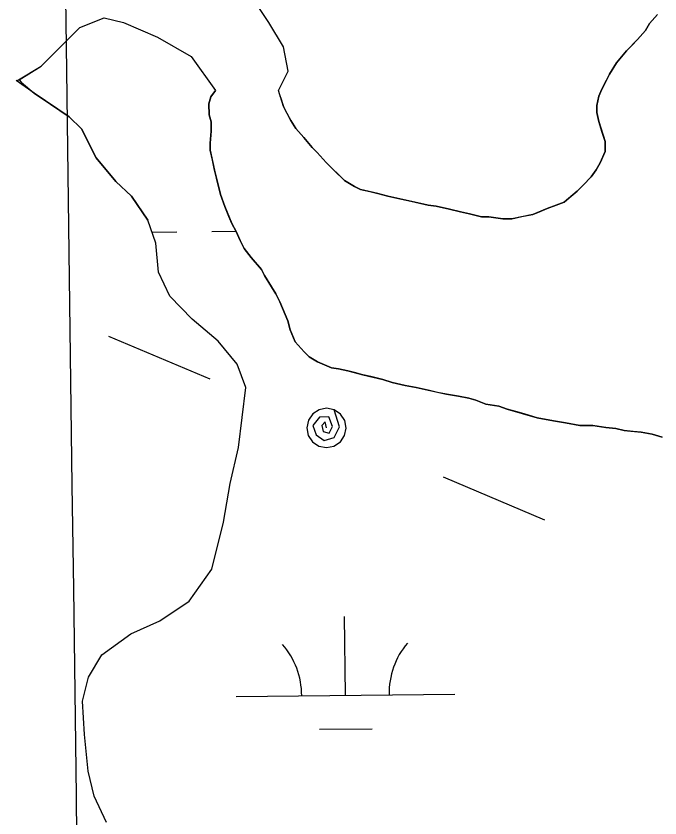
# Model space of a CAD drawing. Extents: x 3734862 to 3772949, y 391520 to 417239.
# Drawn here: x 3757359 to 3757653.3, y 413462.4 to 413829 of the extents above; entities that cross this region are included whole.
import ezdxf

# ---------------------------------------------------------------- set-up
doc = ezdxf.new("R2010")
doc.units = 0
for name, color, linetype in [('V-GRID-MAJR', 7, 'Continuous'), ('V-TOPO-SHOR', 7, 'Continuous'), ('V-UTIL-LINE', 7, 'Continuous'), ('V-WETL-SWMP', 7, 'Continuous')]:
    doc.layers.add(name, color=color, linetype=linetype)

msp = doc.modelspace()

# ---------------------------------------------------------------- linework, layer by layer
at = {"layer": 'V-GRID-MAJR'}
msp.add_spline([(3757600.991, 397094.195), (3757521.699, 403151.107), (3757442.364, 409211.393), (3757363.028, 415271.68200000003), (3757362.984, 415275.05)], degree=3, dxfattribs=at)
at = {"layer": 'V-TOPO-SHOR'}
for p, q in [((3757474.5110469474, 413826.05497864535), (3757465.6560470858, 413839.3469785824)), ((3757388.1750477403, 413823.8399782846), (3757399.2440476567, 413828.270978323)), ((3757399.2440476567, 413828.270978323), (3757408.0990475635, 413826.05497836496)), ((3757408.0990475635, 413826.05497836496), (3757423.5950473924, 413819.40897844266)), ((3757481.153046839, 413814.9789786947), (3757474.5110469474, 413826.05497864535)), ((3757370.4650478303, 413806.1169782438), (3757388.1750477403, 413823.8399782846)), ((3757423.5950473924, 413819.40897844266), (3757439.091047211, 413810.54797852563)), ((3757483.367046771, 413803.90197872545), (3757481.153046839, 413814.9789786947)), ((3757439.091047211, 413810.54797852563), (3757450.160047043, 413795.04097860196)), ((3757360.3861638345, 413799.90940514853), (3757370.4650478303, 413806.1169782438)), ((3757478.939046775, 413795.04097872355), (3757483.367046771, 413803.90197872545)), ((3757479.901740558, 413791.98643881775), (3757478.939046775, 413795.04097872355))]:
    msp.add_line(p, q, dxfattribs=at)
for points in [[(3757638.051, 413813.14), (3757640.339, 413815.45900000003), (3757643.0810000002, 413818.238), (3757646.739, 413822.403), (3757648.558, 413825.637), (3757652.213, 413829.805)], [(3757479.901740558, 413791.98643881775), (3757481.242, 413787.735), (3757483.108, 413784.065), (3757484.507, 413781.31), (3757486.8310000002, 413777.642), (3757490.54, 413773.52400000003), (3757494.253, 413768.945), (3757496.569, 413766.659), (3757500.741, 413762.082), (3757504.448, 413758.424), (3757509.0810000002, 413753.849), (3757513.701, 413751.117), (3757516.472, 413749.755), (3757520.6210000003, 413748.86), (3757524.309, 413747.963), (3757528.9220000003, 413746.61100000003), (3757533.071, 413745.718), (3757537.218, 413744.82300000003), (3757541.367, 413743.93), (3757547.36, 413742.587), (3757551.046, 413742.151), (3757557.039, 413740.80700000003), (3757562.111, 413739.45900000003), (3757566.259, 413738.567), (3757571.792, 413737.221), (3757575.014, 413737.241), (3757578.239, 413736.80100000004), (3757581.465, 413736.363), (3757585.606, 413736.39), (3757590.2060000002, 413737.34), (3757595.262, 413738.292), (3757598.4760000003, 413739.695), (3757601.6890000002, 413741.096), (3757605.824, 413742.503), (3757609.4960000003, 413743.908), (3757612.701, 413746.691), (3757615.448, 413749.009), (3757618.1920000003, 413751.788), (3757621.85, 413755.495), (3757624.131, 413758.733), (3757625.952, 413761.967), (3757628.221, 413767.04600000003), (3757628.19, 413771.648), (3757626.781, 413776.242), (3757625.37, 413780.837), (3757624.424, 413784.972), (3757624.401, 413788.196), (3757625.296, 413792.34500000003), (3757626.656, 413795.575), (3757628.932, 413799.732), (3757630.293, 413802.503), (3757633.484, 413807.588), (3757638.051, 413813.14)], [(3757360.3861638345, 413799.90940514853), (3757361.295, 413798.854), (3757367.197, 413793.803), (3757374.664, 413788.76300000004), (3757383.313, 413782.949), (3757388.826, 413777.505), (3757392.791, 413769.704), (3757395.5640000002, 413764.242), (3757404.637, 413753.343), (3757411.723, 413746.73600000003), (3757419.286, 413735.74)], [(3757536.843, 413660.12), (3757530.8510000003, 413661.463), (3757526.697, 413662.817), (3757521.166, 413664.163), (3757517.477, 413665.06), (3757514.25, 413665.95900000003), (3757510.561, 413666.856), (3757506.412, 413667.751), (3757503.186, 413668.189), (3757499.957, 413669.55100000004), (3757496.725, 413670.911), (3757493.026, 413673.188), (3757490.71, 413675.476), (3757486.538, 413680.05100000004), (3757484.201, 413685.56), (3757483.253, 413689.697), (3757479.5160000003, 413698.42), (3757477.6520000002, 413702.09), (3757475.788, 413705.30100000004), (3757472.534, 413710.343), (3757471.1350000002, 413713.096), (3757466.4960000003, 413718.59), (3757463.248, 413722.713), (3757461.383, 413726.38300000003), (3757459.515, 413730.514), (3757457.649, 413734.184), (3757456.248, 413737.397), (3757454.376, 413741.989), (3757452.5, 413747.50200000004), (3757451.556, 413751.17600000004), (3757450.612, 413754.854), (3757449.666, 413758.53), (3757448.718, 413763.126), (3757447.768, 413767.726), (3757447.745, 413770.947), (3757448.171, 413776.473), (3757448.144, 413780.616), (3757447.202, 413783.833), (3757447.17, 413788.896), (3757448.071, 413792.124), (3757450.160047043, 413795.04097860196)], [(3757429.301, 413700.949), (3757424.14, 413711.881), (3757422.878, 413725.189), (3757419.286, 413735.74)], [(3757400.301, 413460.286), (3757394.741, 413472.39), (3757391.927, 413483.732), (3757390.251, 413500.56), (3757389.369, 413515.83), (3757392.039, 413526.814), (3757398.241, 413537.037), (3757411.495, 413546.521), (3757424.775, 413552.481), (3757438.031, 413561.574), (3757448.5130000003, 413576.134), (3757453.856, 413597.70900000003), (3757456.877, 413615.353), (3757460.686, 413631.827), (3757464.035, 413659.266), (3757460.051, 413669.813), (3757451.3680000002, 413680.332), (3757439.5530000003, 413690.439), (3757429.301, 413700.949)], [(3757654.38, 413636.48), (3757649.768, 413637.832), (3757644.697, 413638.718), (3757641.0130000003, 413639.155), (3757636.8680000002, 413639.58900000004), (3757633.177, 413640.48600000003), (3757628.571, 413640.918), (3757622.583, 413641.799), (3757616.598, 413641.76), (3757610.145, 413643.099), (3757604.616, 413643.98600000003), (3757597.2430000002, 413645.317), (3757591.2460000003, 413647.121), (3757588.019, 413648.02), (3757583.407, 413649.37200000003), (3757579.714, 413650.73), (3757573.724, 413651.613), (3757569.109, 413653.423), (3757565.882, 413654.322), (3757561.272, 413655.215), (3757555.742, 413656.10000000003), (3757551.595, 413656.993), (3757547.904, 413657.89), (3757541.912, 413659.231), (3757536.843, 413660.12)]]:
    msp.add_lwpolyline(points, dxfattribs=at)
at = {"layer": 'V-UTIL-LINE'}
for points in [[(3757401.185, 413682.702), (3757447.6210000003, 413663.15)], [(3757500.887, 413640.722), (3757500.296, 413643.538), (3757498.705, 413641.841), (3757499.336, 413639.168), (3757502.144, 413638.338), (3757503.609, 413641.403), (3757501.947, 413645.787), (3757497.682, 413645.653), (3757494.67, 413641.835), (3757496.184, 413637.514), (3757499.83, 413634.92600000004), (3757504.449, 413636.314), (3757506.88, 413641.254), (3757504.379, 413649.017), (3757500.9390000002, 413649.722), (3757497.491, 413649.05700000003), (3757494.56, 413647.123), (3757492.592, 413644.215), (3757491.887, 413640.775), (3757492.552, 413637.327), (3757494.486, 413634.395), (3757497.394, 413632.428), (3757500.8340000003, 413631.722), (3757504.282, 413632.387), (3757507.213, 413634.321), (3757509.181, 413637.23), (3757509.886, 413640.67), (3757509.221, 413644.118), (3757507.287, 413647.049), (3757504.379, 413649.017)], [(3757554.1520000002, 413618.295), (3757600.588, 413598.743)]]:
    msp.add_lwpolyline(points, dxfattribs=at)
at = {"layer": 'V-WETL-SWMP'}
for p, q in [((3757474.5110469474, 413826.05497864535), (3757465.6560470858, 413839.3469785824)), ((3757652.2139681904, 413829.80401446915), (3757648.557968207, 413825.6380144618)), ((3757388.1750477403, 413823.8399782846), (3757399.2440476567, 413828.270978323)), ((3757399.2440476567, 413828.270978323), (3757408.0990475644, 413826.05497836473)), ((3757408.0990475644, 413826.0549783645), (3757423.5950473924, 413819.4089784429)), ((3757481.153046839, 413814.9789786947), (3757474.5110469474, 413826.05497864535)), ((3757648.5579682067, 413825.6380144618), (3757646.73796821, 413822.40401446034)), ((3757370.4650478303, 413806.1169782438), (3757388.1750477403, 413823.8399782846)), ((3757646.73796821, 413822.40401446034), (3757643.0819682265, 413818.2370144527)), ((3757423.5950473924, 413819.4089784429), (3757439.091047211, 413810.5479785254)), ((3757643.0819682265, 413818.2370144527), (3757638.050968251, 413813.1410144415)), ((3757483.3670467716, 413803.90197872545), (3757481.153046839, 413814.9789786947)), ((3757439.091047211, 413810.5479785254), (3757450.160047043, 413795.04097860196)), ((3757638.050968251, 413813.1410144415), (3757633.4839682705, 413807.5880144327)), ((3757633.4839682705, 413807.5880144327), (3757630.2939682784, 413802.5040144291)), ((3757359.396047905, 413799.47097820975), (3757370.4650478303, 413806.1169782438)), ((3757478.9390467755, 413795.0409787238), (3757483.3670467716, 413803.90197872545)), ((3757367.196970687, 413793.8030133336), (3757358.9749707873, 413799.51001328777)), ((3757358.9749707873, 413799.51001328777), (3757359.396047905, 413799.47097820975)), ((3757628.9309682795, 413799.7330144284), (3757626.6559682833, 413795.57501442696)), ((3757630.2939682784, 413802.5040144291), (3757628.930968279, 413799.7330144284)), ((3757626.655968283, 413795.57501442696), (3757625.295968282, 413792.34401442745)), ((3757383.3119704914, 413782.9490134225), (3757367.196970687, 413793.8030133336)), ((3757448.069969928, 413792.1240136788), (3757447.1699699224, 413788.89601368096)), ((3757450.160047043, 413795.04097860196), (3757448.0699699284, 413792.1240136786)), ((3757481.2419696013, 413787.73401382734), (3757478.939046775, 413795.0409787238)), ((3757625.295968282, 413792.34401442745), (3757624.401968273, 413788.1960144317)), ((3757447.1699699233, 413788.89601368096), (3757447.2029699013, 413783.83301369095)), ((3757624.401968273, 413788.1960144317), (3757624.422968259, 413784.97301443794)), ((3757484.5059695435, 413781.3110138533), (3757481.2419696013, 413787.73401382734)), ((3757624.422968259, 413784.97301443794), (3757625.3699682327, 413780.8370144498)), ((3757388.825970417, 413777.50501345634), (3757383.3119704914, 413782.9490134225)), ((3757447.2029699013, 413783.83301369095), (3757448.1439698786, 413780.61601370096)), ((3757486.830969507, 413777.64301387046), (3757484.5059695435, 413781.3110138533)), ((3757395.5649702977, 413764.24301351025), (3757388.825970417, 413777.50501345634)), ((3757448.1439698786, 413780.61601370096), (3757448.170969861, 413776.4730137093)), ((3757490.539969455, 413773.5240138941), (3757486.830969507, 413777.64301387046)), ((3757625.3699682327, 413780.8370144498), (3757628.1909681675, 413771.64801447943)), ((3757448.170969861, 413776.4730137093), (3757447.745969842, 413770.94701371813)), ((3757447.745969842, 413770.94701371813), (3757447.766969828, 413767.72501372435)), ((3757494.251969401, 413768.9450139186), (3757490.539969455, 413773.5240138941)), ((3757628.1909681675, 413771.64801447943), (3757628.2209681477, 413767.0450144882)), ((3757447.766969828, 413767.72501372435), (3757449.6669697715, 413758.5300137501)), ((3757496.56896937, 413766.6580139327), (3757494.251969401, 413768.9450139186)), ((3757500.740969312, 413762.08101395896), (3757496.56896937, 413766.65801393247)), ((3757628.2209681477, 413767.0450144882), (3757625.9519681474, 413761.9670144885)), ((3757404.6359701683, 413753.3430135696), (3757395.5649702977, 413764.24301351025)), ((3757509.0799691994, 413753.8490140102), (3757500.740969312, 413762.08101395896)), ((3757625.9519681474, 413761.9670144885), (3757624.130968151, 413758.733014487)), ((3757449.6669697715, 413758.5300137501), (3757452.499969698, 413747.5010137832)), ((3757621.849968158, 413755.4960144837), (3757618.191968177, 413751.78901447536)), ((3757624.1309681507, 413758.733014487), (3757621.849968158, 413755.4960144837)), ((3757411.7229700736, 413746.7360136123), (3757404.6359701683, 413753.34301356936)), ((3757513.7009691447, 413751.117014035), (3757509.0799691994, 413753.8490140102)), ((3757618.191968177, 413751.78901447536), (3757615.44796819, 413749.01001446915)), ((3757516.471969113, 413749.7540140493), (3757513.7009691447, 413751.11701403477)), ((3757524.308969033, 413747.9630140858), (3757516.471969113, 413749.7540140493)), ((3757528.9209689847, 413746.6120141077), (3757524.308969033, 413747.9630140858)), ((3757615.44796819, 413749.01001446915), (3757609.4959682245, 413743.90801445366)), ((3757419.2859699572, 413735.7410136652), (3757411.7229700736, 413746.7360136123)), ((3757452.499969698, 413747.5010137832), (3757454.3769696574, 413741.9890138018)), ((3757547.359968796, 413742.58701419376), (3757528.9209689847, 413746.61201410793)), ((3757454.3769696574, 413741.9890138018), (3757457.649969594, 413734.18401383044)), ((3757551.04596876, 413742.15101421), (3757547.359968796, 413742.58701419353)), ((3757557.0379686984, 413740.8080142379), (3757551.04596876, 413742.15101421)), ((3757562.1109686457, 413739.46001426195), (3757557.0379686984, 413740.80801423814)), ((3757601.6889682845, 413741.09601442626), (3757595.261968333, 413738.29201440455)), ((3757605.8229682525, 413742.50301444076), (3757601.6889682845, 413741.096014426)), ((3757609.4959682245, 413743.90801445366), (3757605.8229682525, 413742.50301444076)), ((3757566.2589686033, 413738.5660142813), (3757562.1109686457, 413739.46001426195)), ((3757571.791968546, 413737.2210143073), (3757566.2589686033, 413738.5660142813)), ((3757575.0139685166, 413737.24101432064), (3757571.791968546, 413737.22101430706)), ((3757581.4649684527, 413736.3620143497), (3757575.0139685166, 413737.24101432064)), ((3757595.261968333, 413738.29201440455), (3757585.6069684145, 413736.38901436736)), ((3757422.8789698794, 413725.189013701), (3757419.2859699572, 413735.7410136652)), ((3757457.649969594, 413734.18401383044), (3757459.5149695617, 413730.5130138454)), ((3757585.6069684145, 413736.38901436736), (3757581.4649684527, 413736.3620143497)), ((3757421.1692041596, 413730.2102906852), (3757432.4417857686, 413730.3293612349)), ((3757448.44089318, 413730.49835735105), (3757459.463266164, 413730.61478498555)), ((3757459.5149695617, 413730.5130138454), (3757461.3829695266, 413726.3830138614)), ((3757461.3829695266, 413726.3830138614), (3757463.2479694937, 413722.7120138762)), ((3757424.1389698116, 413711.88101373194), (3757422.8789698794, 413725.189013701)), ((3757463.2479694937, 413722.7120138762), (3757466.4959694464, 413718.59001389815)), ((3757466.4959694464, 413718.59001389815), (3757471.1349693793, 413713.0960139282)), ((3757429.300969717, 413700.94801377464), (3757424.1389698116, 413711.88101373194)), ((3757471.1349693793, 413713.0960139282), (3757472.533969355, 413710.34301393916)), ((3757472.533969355, 413710.34301393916), (3757475.788969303, 413705.3000139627)), ((3757475.788969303, 413705.3000139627), (3757477.6509692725, 413702.09001397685)), ((3757439.551969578, 413690.4390138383), (3757429.300969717, 413700.94801377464)), ((3757477.6509692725, 413702.09001397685), (3757479.51496924, 413698.41901399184)), ((3757479.51496924, 413698.41901399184), (3757483.2539691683, 413689.6970140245)), ((3757451.3669694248, 413680.33201390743), (3757439.551969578, 413690.43901383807)), ((3757483.2539691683, 413689.6970140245), (3757484.201969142, 413685.5600140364)), ((3757484.201969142, 413685.5600140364), (3757486.538969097, 413680.05101405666)), ((3757460.0509693, 413669.8140139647), (3757451.366969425, 413680.33201390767)), ((3757486.538969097, 413680.05101405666), (3757490.7109690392, 413675.47501408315)), ((3757490.7109690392, 413675.47501408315), (3757493.0269690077, 413673.1880140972)), ((3757493.0269690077, 413673.1880140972), (3757496.724968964, 413670.9100141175)), ((3757496.724968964, 413670.9100141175), (3757503.1869688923, 413668.19001414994)), ((3757464.0349692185, 413659.26501400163), (3757460.0509693, 413669.8140139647)), ((3757503.1869688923, 413668.19001414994), (3757506.4119688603, 413667.7500141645)), ((3757506.4119688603, 413667.7500141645), (3757510.5609688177, 413666.8560141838)), ((3757510.5609688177, 413666.8560141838), (3757517.476968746, 413665.0590142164)), ((3757517.476968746, 413665.0590142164), (3757526.697968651, 413662.8170142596)), ((3757526.697968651, 413662.8170142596), (3757530.8499686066, 413661.46301427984)), ((3757530.8499686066, 413661.46301427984), (3757536.842968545, 413660.12001430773)), ((3757536.842968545, 413660.12001430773), (3757541.9119684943, 413659.23201433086)), ((3757460.6869691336, 413631.82701404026), (3757464.0349692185, 413659.26501400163)), ((3757541.9119684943, 413659.23201433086), (3757555.7419683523, 413656.09901439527)), ((3757555.7419683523, 413656.09901439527), (3757561.2719682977, 413655.2140144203)), ((3757561.2719682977, 413655.2140144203), (3757565.880968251, 413654.32301444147)), ((3757565.880968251, 413654.32301444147), (3757569.108968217, 413653.423014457)), ((3757569.108968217, 413653.423014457), (3757573.7239681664, 413651.6120144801)), ((3757573.7239681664, 413651.6120144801), (3757579.7139681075, 413650.7290145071)), ((3757579.7139681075, 413650.7290145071), (3757583.4059680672, 413649.3720145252)), ((3757583.4059680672, 413649.3720145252), (3757597.241967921, 413645.3180145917)), ((3757597.241967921, 413645.3180145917), (3757604.614967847, 413643.9850146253)), ((3757604.614967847, 413643.98501462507), (3757610.1449677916, 413643.1000146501)), ((3757610.1449677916, 413643.1000146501), (3757616.597967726, 413641.76001468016)), ((3757616.597967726, 413641.76001468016), (3757622.581967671, 413641.7990147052)), ((3757622.581967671, 413641.7990147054), (3757628.5719676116, 413640.9170147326)), ((3757628.5719676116, 413640.9170147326), (3757633.1779675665, 413640.4860147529)), ((3757633.1779675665, 413640.48601475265), (3757636.866967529, 413639.58901477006)), ((3757636.866967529, 413639.58901477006), (3757644.697967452, 413638.71901480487)), ((3757644.697967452, 413638.71901480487), (3757649.7669674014, 413637.831014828)), ((3757649.7669674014, 413637.831014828), (3757654.378967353, 413636.4800148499)), ((3757456.8759690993, 413615.353014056), (3757460.6869691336, 413631.82701404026)), ((3757453.8569690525, 413597.70901407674), (3757456.8759690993, 413615.353014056)), ((3757448.512969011, 413576.1340140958), (3757453.8569690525, 413597.70901407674)), ((3757438.0319690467, 413561.5750140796), (3757448.512969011, 413576.1340140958)), ((3757424.7739691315, 413552.4820140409), (3757438.0319690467, 413561.5750140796)), ((3757509.5271877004, 413518.5277425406), (3757509.1469465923, 413554.5257343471)), ((3757411.49596923, 413546.52201399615), (3757424.7739691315, 413552.4820140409)), ((3757398.240969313, 413537.0370139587), (3757411.49596923, 413546.52201399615)), ((3757392.039969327, 413526.81401395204), (3757398.240969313, 413537.0370139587)), ((3757389.368969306, 413515.8300139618), (3757392.039969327, 413526.81401395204)), ((3757459.5299770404, 413517.9996296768), (3757559.524398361, 413519.0558554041)), ((3757390.250969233, 413500.5610139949), (3757389.368969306, 413515.8300139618)), ((3757497.6908432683, 413502.97085624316), (3757521.689504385, 413503.2243504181)), ((3757391.925969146, 413483.7310140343), (3757390.250969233, 413500.5610139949)), ((3757394.7409690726, 413472.3910140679), (3757391.925969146, 413483.7310140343)), ((3757400.3019689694, 413460.2860141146), (3757394.7409690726, 413472.3910140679))]:
    msp.add_line(p, q, dxfattribs=at)
for centre, radius, start, end in [((3757454.282318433, 413518.4190291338), 35.24628790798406, 359.83336395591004, 41.377022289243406), ((3757564.762026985, 413519.58600934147), 35.24628790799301, 139.8333609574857, 181.37701929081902)]:
    msp.add_arc(centre, radius, start, end, dxfattribs=at)

doc.saveas('drawing.dxf')
